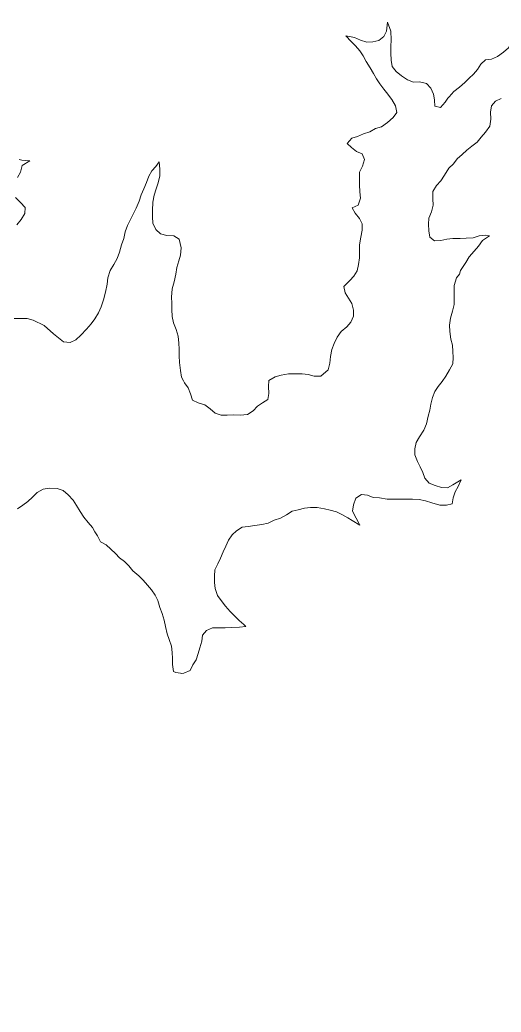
# Model space of a CAD drawing. Extents: x 553962 to 842807, y 8883888 to 9032388.
# Drawn here: x 739909 to 740915, y 8963327 to 8965403 of the extents above; entities that cross this region are included whole.
import ezdxf

# ---------------------------------------------------------------- set-up
doc = ezdxf.new("R2010")
doc.units = 0
doc.header["$LTSCALE"] = 200
doc.layers.add('24', color=7, linetype='Continuous', lineweight=25)
doc.layers.add('8', color=7, linetype='Continuous', lineweight=13)

msp = doc.modelspace()

# ---------------------------------------------------------------- linework, layer by layer
at = {"layer": '24'}
msp.add_spline([(738367.7, 8959924.4), (738437.2, 8960071.1), (738471.9, 8960121.3), (738537.5, 8960171.6), (738630.2, 8960202.5), (738765.3, 8960248.8), (738950.5, 8960322.2), (739124.2, 8960357), (739313.4, 8960368.5), (739359.7, 8960368.5), (739506.3, 8960291.3), (739610.6, 8960229.5), (739660.8, 8960198.6), (739703.2, 8960210.2), (739761.1, 8960275.8), (739826.7, 8960310.6), (739919.4, 8960314.5), (740031.3, 8960372.4), (740096.9, 8960453.5), (740178, 8960523), (740239.7, 8960542.3), (740340.1, 8960557.8), (740509.9, 8960496), (740648.9, 8960465.1), (740753.1, 8960465.1), (740865, 8960488.3), (740926.8, 8960519.2), (741135.2, 8960677.5), (741193.1, 8960747.1), (741278, 8960812.7), (741293.5, 8960851.3), (741300.5, 8960850.1), (741255.5, 8960925.1), (741195.5, 8961035.2), (741220.5, 8961105.2), (741225.5, 8961275.2), (741235.5, 8961375.3), (741255.5, 8961460.3), (741305.5, 8961510.3), (741355.4, 8961545.3), (741395.4, 8961605.3), (741440.4, 8961675.3), (741500.4, 8961730.4), (741545.4, 8961795.4), (741540.4, 8961925.4), (741555.4, 8962015.5), (741660.3, 8962135.5), (741690.3, 8962305.5), (741680.3, 8962425.6), (741700.3, 8962620.6), (741780.3, 8962700.7), (741975.2, 8962690.7), (742105.2, 8962630.6), (742195.2, 8962590.6), (742275.1, 8962580.6), (742390.1, 8962640.6), (742520.1, 8962655.6), (742770, 8962605.6), (742989.9, 8962550.6), (743104.8, 8962540.6), (743324.8, 8962590.6), (743524.7, 8962640.6), (743664.7, 8962635.6), (743774.6, 8962635.6), (743904.6, 8962675.7), (744079.5, 8962775.7), (744274.5, 8962990.7), (744539.4, 8963385.9), (744659.3, 8963580.9), (744879.3, 8963706), (745084.2, 8963786), (745299.1, 8963801), (745444.1, 8963831), (745664, 8963901), (745943.9, 8964026.1), (746173.8, 8964201.1), (746393.8, 8964276.1), (746543.7, 8964266.1), (746708.6, 8964376.2), (746898.6, 8964536.2), (747118.5, 8964656.2), (747248.5, 8964676.2), (747398.4, 8964766.3), (747428.4, 8964831.3), (747488.4, 8964891.3), (747623.3, 8964991.3), (747863.3, 8965106.4), (747993.2, 8965146.4), (748133.2, 8965221.4), (748228.1, 8965321.5), (748358.1, 8965451.5)], degree=3, dxfattribs=at)
at = {"layer": '8'}
for points in [[(740946.1, 8965402.6), (740945.7, 8965366.4), (740938.8, 8965355.9), (740930.3, 8965344.2), (740920, 8965335.3), (740907.7, 8965325.7), (740895.1, 8965320.3), (740882.7, 8965318.8), (740872.8, 8965309.6), (740865.8, 8965298.9), (740857.6, 8965289.2), (740848.2, 8965280.8), (740839.3, 8965271.4), (740828.2, 8965261.6), (740816.1, 8965252.5), (740806.7, 8965241.4), (740803.9, 8965239.1)], [(740775.4, 8965239.2), (740773.4, 8965247.3), (740767.9, 8965259.7), (740758.8, 8965269.5), (740744.5, 8965272.9), (740731.9, 8965272.6), (740719.2, 8965277.4), (740706.9, 8965285.4), (740695.8, 8965294.8), (740687.4, 8965305.2), (740684.9, 8965318.1), (740684.6, 8965332.9), (740684.6, 8965346.8), (740685, 8965361), (740684.6, 8965378.7), (740677.5, 8965397.7), (740675.8, 8965379.2), (740669.9, 8965367.6), (740659.6, 8965359.3), (740646.8, 8965356.5), (740634.1, 8965355.9), (740621.1, 8965359.8), (740608.6, 8965365.9), (740590.8, 8965368.9), (740601.6, 8965357.5), (740610.8, 8965348.2), (740619.6, 8965337.9), (740626.9, 8965327.5), (740633.3, 8965315.4), (740641.4, 8965302.3), (740648.2, 8965290.3), (740654.8, 8965279.4), (740661.6, 8965268.8), (740669.6, 8965257.6), (740678.2, 8965247.1), (740683.6, 8965239.8)], [(740683.6, 8965239.8), (740686.5, 8965236), (740694.5, 8965222.9), (740697.4, 8965208.8), (740689.4, 8965198.4), (740677.4, 8965188.2), (740665.3, 8965179.1), (740652.7, 8965175.6), (740640.9, 8965168.6), (740627.1, 8965163.9), (740615, 8965158.3), (740602.7, 8965155), (740593.2, 8965144.1), (740602.6, 8965135.5), (740612.9, 8965127.5), (740624.4, 8965122.4), (740629.4, 8965110.3), (740625.2, 8965096.3), (740619.3, 8965083.7), (740619, 8965070.4), (740619.2, 8965057.2), (740619.5, 8965042.7), (740620.8, 8965029.3), (740616.1, 8965015.3), (740603.5, 8965009.1), (740610.2, 8964997.9), (740618.8, 8964987.4), (740624.3, 8964975.8), (740624.5, 8964962.9), (740621.7, 8964948), (740618.8, 8964931.8), (740618.9, 8964917.9), (740619.2, 8964904.5), (740617, 8964890.9), (740614.4, 8964877.8), (740607.5, 8964866.5), (740599.1, 8964857.1), (740586.4, 8964844.6), (740588.9, 8964831.6), (740595.8, 8964820.5), (740603.3, 8964809.6), (740606.8, 8964795.6), (740606.4, 8964782.7), (740600.6, 8964769.9), (740592.3, 8964760.3), (740581, 8964750.9), (740572.4, 8964738.8), (740565.9, 8964725.6), (740561.5, 8964713.4), (740558.6, 8964698.2), (740556.9, 8964684.4), (740553.6, 8964670.4), (740538.5, 8964657.5), (740524.5, 8964657.2), (740512, 8964660.6), (740499, 8964662.5), (740485.7, 8964662.2), (740470.5, 8964661.9), (740455.1, 8964659.5), (740442.8, 8964656), (740429.8, 8964648.5), (740429.1, 8964635.7), (740429.4, 8964620.8), (740427.5, 8964608.2), (740416.4, 8964601.8), (740406, 8964594.7), (740396.6, 8964584.7), (740385.2, 8964576.9), (740369.6, 8964575.8), (740355.5, 8964576.1), (740342.6, 8964576), (740329.6, 8964575.8), (740317, 8964579.7), (740306.7, 8964589.2), (740295.8, 8964597.5), (740282, 8964601.5), (740270.1, 8964607.3), (740265.5, 8964620), (740260.9, 8964633), (740253.5, 8964643.2), (740251.2, 8964647.6)], [(740814.1, 8964682.9), (740815, 8964696.2), (740814.4, 8964709.2), (740813.3, 8964722.3), (740810, 8964734.7), (740807.6, 8964750.5), (740807.3, 8964764.2), (740809, 8964778.5), (740813.4, 8964793), (740817, 8964807.1), (740817, 8964819.9), (740816.8, 8964833.3), (740816.6, 8964846.6), (740822.1, 8964862.8), (740827.9, 8964870.8), (740830, 8964878.4), (740841.1, 8964895), (740848.4, 8964906.9), (740859, 8964918.7), (740867.5, 8964929.1), (740876, 8964940.8), (740890.8, 8964950.8), (740881.9, 8964952.4), (740869.3, 8964950.5), (740856.9, 8964946.7), (740842.3, 8964945.7), (740829.6, 8964945.1), (740814.5, 8964945), (740801.8, 8964944), (740788.9, 8964941.4), (740776.1, 8964940.6), (740765.8, 8964948.3), (740763.7, 8964961.4), (740763.4, 8964975.4), (740764.2, 8964988.1), (740769.5, 8965000.7), (740772.7, 8965014.7), (740772.5, 8965028.1), (740772.4, 8965043.4), (740780.1, 8965056.1), (740788.9, 8965065.7), (740796.9, 8965077.5), (740805.6, 8965092.1), (740815.4, 8965101.6), (740823.5, 8965112), (740833.4, 8965120.8), (740843.2, 8965130.1), (740853.8, 8965138.7), (740865.2, 8965147), (740873.7, 8965157.1), (740882.2, 8965167.8), (740891.5, 8965180.5), (740893.8, 8965194.7), (740892.6, 8965209.3), (740894.7, 8965222.8), (740903.2, 8965232.6), (740915.1, 8965238.3)], [(740803.9, 8965239), (740797.9, 8965230.5), (740788.6, 8965219.6), (740776.2, 8965221.9), (740775.9, 8965234.8), (740775.4, 8965239.2)], [(739904.1, 8965072.8), (739910.2, 8965084), (739913.8, 8965097.8), (739929.5, 8965107.6), (739913.1, 8965109.3), (739907.7, 8965110.7)], [(740242.3, 8964943.9), (740230.6, 8964951.1), (740216.3, 8964951.2), (740203.1, 8964955.1), (740193.1, 8964963.9), (740186.9, 8964977.1), (740186.6, 8964990.3), (740186.3, 8965004.1), (740187, 8965021.1), (740189.5, 8965036), (740193.8, 8965049.4), (740198, 8965061.6), (740201.6, 8965076.1), (740201.4, 8965090.6), (740200, 8965105.6), (740193.2, 8965096.2), (740184.8, 8965086.9), (740178.6, 8965075.5), (740173.5, 8965062.4), (740168.4, 8965049.3), (740162.5, 8965036.6), (740158.3, 8965023.2), (740152.3, 8965008.9), (740146.1, 8964996.1), (740140.2, 8964984.8), (740134.3, 8964972.7), (740129.4, 8964959.1), (740126, 8964945.5), (740121.8, 8964932.2), (740117.1, 8964916.4), (740112.1, 8964903.5), (740105.5, 8964890.8), (740097.5, 8964878), (740092.8, 8964863.1), (740091.2, 8964849.4), (740087.7, 8964833.3), (740084, 8964817.2), (740079.1, 8964802.6), (740073.7, 8964789.5), (740065.8, 8964777), (740057.9, 8964766.6), (740048, 8964755.7), (740036.3, 8964742.7), (740026, 8964733.1), (740013.8, 8964727.9), (740000.4, 8964729.3), (739989.5, 8964737.5), (739979, 8964745.9), (739959.5, 8964763.6), (739936.5, 8964774.3), (739924, 8964777.7), (739910.8, 8964778), (739897.3, 8964778.1)], [(739902.6, 8964973.6), (739911.5, 8964984.7), (739919.4, 8964997.3), (739920.1, 8965010.2), (739910.2, 8965020.8), (739900, 8965030.9)], [(740251.2, 8964647.6), (740247.2, 8964655.5), (740244.5, 8964669.3), (740242.6, 8964685.7), (740242.3, 8964699.6), (740242.1, 8964713.5), (740241.6, 8964726.1), (740239.9, 8964741.2), (740235.9, 8964754.6), (740230.5, 8964768.5), (740227.5, 8964781.9), (740226.8, 8964796.6), (740226.5, 8964809.8), (740226.2, 8964822.5), (740227.7, 8964839.7), (740231.9, 8964854.4), (740234.7, 8964870.3), (740237.1, 8964884.8), (740241.5, 8964898.5), (740244.6, 8964910.6), (740246.2, 8964925.7), (740242.3, 8964943.9)], [(740247.5, 8964035.6), (740252.1, 8964035.8), (740265.1, 8964041.7), (740270.6, 8964053.7), (740277.8, 8964064.2), (740282, 8964077), (740285.5, 8964089.2), (740289.1, 8964102.7), (740290.8, 8964115.5), (740299.2, 8964125.6), (740311.8, 8964130.8), (740324.6, 8964131), (740338.5, 8964130.8), (740352, 8964131.2), (740368.4, 8964132.1), (740381.7, 8964133.8), (740377.4, 8964137.9), (740367.7, 8964146.2), (740358.2, 8964155), (740348.6, 8964165), (740338.6, 8964176.1), (740329.8, 8964188.2), (740322.4, 8964198.6), (740317.1, 8964213.1), (740315.8, 8964225.9), (740315.6, 8964239), (740316.8, 8964252), (740323, 8964264.9), (740328.5, 8964276.3), (740334.2, 8964290), (740339.4, 8964302), (740344.9, 8964314), (740352.7, 8964325.1), (740362, 8964333.9), (740373.4, 8964341.5), (740386.5, 8964342.7), (740399.9, 8964345.1), (740414.8, 8964346.7), (740428.2, 8964349.8), (740440.7, 8964355.8), (740453.9, 8964360.3), (740466.3, 8964366.9), (740478.3, 8964374.7), (740490.5, 8964377.8), (740504.2, 8964381.3), (740516.7, 8964382.8), (740530.6, 8964382.9), (740545.6, 8964380.1), (740557.8, 8964377.2), (740571, 8964373.4), (740583.7, 8964367.4), (740594.5, 8964360.7), (740603.4, 8964355.7), (740619.7, 8964345.5), (740604.7, 8964375.2), (740606.8, 8964388.3), (740611.6, 8964401.8), (740623.1, 8964409.5), (740635.9, 8964408.3), (740647.8, 8964403.6), (740660.8, 8964403.1), (740677.2, 8964399.9), (740690, 8964400.2), (740703.1, 8964400), (740715.8, 8964399.9), (740730, 8964400.1), (740743.8, 8964399.1), (740757.1, 8964396.2), (740770.1, 8964392), (740786.7, 8964387.5), (740800.6, 8964387.5), (740812.8, 8964390.1), (740814.7, 8964402.7), (740818.8, 8964415.2), (740825.1, 8964426.3), (740831.9, 8964440.6), (740814.4, 8964429.8), (740803, 8964423.4), (740790.5, 8964424.6), (740777.2, 8964428.7), (740764.8, 8964433.6), (740755.4, 8964443.8), (740751.7, 8964456.1), (740746, 8964467.6), (740740.1, 8964479), (740734.8, 8964492.5), (740734.4, 8964505.1), (740737.8, 8964518.8), (740744.6, 8964530.1), (740753.4, 8964544.1), (740759, 8964557.3), (740762.3, 8964573.5), (740765.8, 8964586.4), (740768.3, 8964598.9), (740771.6, 8964613), (740776.6, 8964624.9), (740783.3, 8964635.7), (740791.7, 8964646.4), (740799.7, 8964657.6), (740807.5, 8964670.2), (740814.1, 8964682.9)], [(739903.8, 8964379.7), (739915.1, 8964387.2), (739925.9, 8964395.4), (739935.6, 8964404.5), (739945, 8964413.9), (739957.8, 8964421.1), (739971, 8964422.8), (739986.8, 8964422.3), (739999.7, 8964417.9), (740010.1, 8964408.8), (740020.1, 8964397.8), (740027.4, 8964386.5), (740034.9, 8964374.1), (740042.6, 8964362), (740051.6, 8964351.2), (740060.5, 8964340.6), (740065.7, 8964331.8), (740071.3, 8964323.1), (740077.8, 8964311), (740089.4, 8964304.3), (740099.4, 8964295.3), (740108.6, 8964286.2), (740117.6, 8964277), (740127.6, 8964269.5), (740137.1, 8964260.5), (740145.3, 8964250.1), (740157.8, 8964239.5), (740167, 8964230.8), (740175.6, 8964220.3), (740184.2, 8964210.4), (740192.1, 8964199.3), (740197.3, 8964187.8), (740201.9, 8964173.4), (740206.4, 8964160.8), (740210.6, 8964146.9), (740213.5, 8964133.7), (740217.2, 8964118.3), (740221.1, 8964106.1), (740226, 8964092.8), (740227.6, 8964079), (740228, 8964066.4), (740228.2, 8964053.9), (740230.2, 8964039.7), (740235.2, 8964037.1), (740244.5, 8964035.8), (740247.5, 8964035.6)]]:
    msp.add_lwpolyline(points, dxfattribs=at)

doc.saveas('drawing.dxf')
